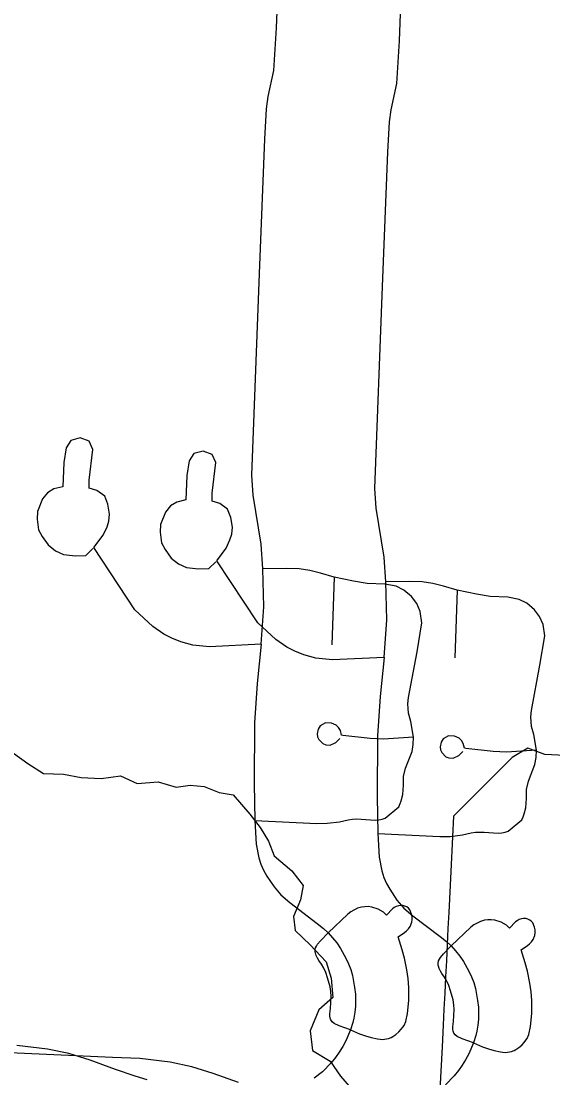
# Model space of a CAD drawing. Extents: x -38.2 to 41.9, y -4 to 24.9.
# Drawn here: x 5.806 to 6.18, y 16.76 to 17.504 of the extents above; entities that cross this region are included whole.
import ezdxf

# ---------------------------------------------------------------- set-up
doc = ezdxf.new("R2010")
doc.units = 0
for name, color, linetype in [('Default', 7, 'Continuous'), ('GM_X_Minor_River', 7, 'Continuous'), ('GM_X_State_Location', 7, 'Continuous'), ('GM_X_Township_Road', 7, 'Continuous')]:
    doc.layers.add(name, color=color, linetype=linetype)

msp = doc.modelspace()

# ---------------------------------------------------------------- linework, layer by layer
at = {"layer": 'Default'}
msp.add_lwpolyline([(6.20276, 16.9861), (6.17446, 16.98766), (6.16257, 16.99194), (6.15143, 16.98547), (6.11032, 16.94424), (6.10959, 16.92963), (6.10837, 16.90535), (6.10691, 16.87648), (6.10634, 16.86513), (6.10578, 16.85378), (6.10521, 16.84243), (6.10465, 16.83108), (6.10408, 16.81973), (6.10349, 16.80838), (6.10293, 16.79703), (6.10217, 16.7819), (6.10064, 16.75164)], dxfattribs=at)
at = {"layer": 'GM_X_Minor_River'}
msp.add_lwpolyline([(5.80084, 16.98852), (5.81106, 16.98131), (5.82204, 16.9741), (5.83604, 16.97371), (5.84854, 16.97143), (5.86254, 16.97067), (5.87616, 16.97256), (5.8879, 16.96724), (5.90266, 16.96838), (5.91515, 16.96458), (5.92499, 16.96609), (5.93483, 16.96495), (5.94543, 16.96077), (5.95527, 16.95925), (5.96701, 16.94559), (5.9742, 16.9361), (5.98026, 16.92661), (5.98405, 16.91636), (5.99655, 16.90573), (6.0045, 16.89549), (6.00261, 16.88524), (5.9977, 16.87348), (5.99884, 16.86362), (6.00944, 16.85375), (6.02081, 16.8416), (6.02422, 16.83022), (6.02536, 16.81656), (6.01552, 16.80783), (6.00948, 16.79304), (6.011, 16.77937), (6.02349, 16.77178), (6.03068, 16.76115), (6.0428, 16.74749)], dxfattribs=at)
at = {"layer": 'GM_X_State_Location'}
msp.add_line((6.11283, 17.10311), (6.11124, 17.05564), dxfattribs=at)
for points in [[(6.06037, 17.3168), (6.06403, 17.41145), (6.06522, 17.43275), (6.06631, 17.44131), (6.07033, 17.45976), (6.07217, 17.48977), (6.07427, 17.54091), (6.0742, 17.55039), (6.07187, 17.56439), (6.06909, 17.5723), (6.06491, 17.58027), (6.05969, 17.58762), (6.05354, 17.5942), (6.04861, 17.59838), (6.04064, 17.60343), (6.03643, 17.60556), (6.02764, 17.609), (6.01678, 17.61157), (5.98901, 17.6129), (5.97001, 17.61399)], [(6.0616, 17.05591), (6.06331, 17.0824), (6.06267, 17.10914), (6.06155, 17.12632), (6.05576, 17.16093), (6.05488, 17.17483), (6.06037, 17.3168)], [(6.0616, 17.05591), (6.02506, 17.05425), (6.01345, 17.05529), (6.00501, 17.05763), (5.99863, 17.06018), (5.99306, 17.06307), (5.98529, 17.06839), (5.97264, 17.08025), (5.9439, 17.12393), (5.95044, 17.13283), (5.95309, 17.13853), (5.95438, 17.14254), (5.9548, 17.14743), (5.95368, 17.15443), (5.95145, 17.16024), (5.94592, 17.16422), (5.94051, 17.16582), (5.94063, 17.17142), (5.94305, 17.19293), (5.94055, 17.19877), (5.93432, 17.20111), (5.92778, 17.19936), (5.92435, 17.1941), (5.9228, 17.18389), (5.92214, 17.16683), (5.91572, 17.16524), (5.9112, 17.16261), (5.90785, 17.15819), (5.9042, 17.14933), (5.90404, 17.14407), (5.90497, 17.13656), (5.90747, 17.13181), (5.91184, 17.12584), (5.91697, 17.12174), (5.9225, 17.11908), (5.93098, 17.11824), (5.93818, 17.1184), (5.94308, 17.12323)], [(6.16158, 16.96292), (6.16308, 16.96884), (6.16755, 16.98044), (6.16838, 16.9855), (6.16861, 16.99061), (6.16676, 17.00171), (6.1652, 17.00738), (6.16466, 17.01411), (6.16507, 17.0186), (6.17106, 17.05053), (6.17445, 17.07105), (6.17324, 17.07902), (6.17083, 17.08457), (6.16722, 17.08945), (6.16176, 17.09406), (6.15634, 17.09672), (6.14846, 17.09827), (6.13605, 17.09865), (6.12641, 17.10043), (6.11283, 17.10311), (6.10311, 17.10604), (6.09572, 17.10783), (6.08822, 17.10902), (6.07912, 17.10923), (6.06267, 17.10914)], [(6.0616, 17.05591), (6.05877, 17.02831), (6.05691, 17.00078), (6.0565, 16.95773), (6.0571, 16.93199), (6.05807, 16.91531), (6.05996, 16.90577), (6.06135, 16.90111), (6.06325, 16.89689), (6.06541, 16.89283), (6.07051, 16.88518), (6.0754, 16.87955), (6.0816, 16.87414), (6.10091, 16.85953), (6.10532, 16.85602), (6.10859, 16.85285), (6.11173, 16.84937), (6.11461, 16.84575), (6.11723, 16.84195), (6.12114, 16.8351), (6.12293, 16.83117), (6.12444, 16.82711), (6.12566, 16.82297), (6.12721, 16.81447), (6.12772, 16.80975), (6.12788, 16.80549), (6.12774, 16.80123), (6.12729, 16.797), (6.12655, 16.7928), (6.12585, 16.78986), (6.1242, 16.78462), (6.12098, 16.77688), (6.1188, 16.77279), (6.11636, 16.76886), (6.11367, 16.7651), (6.11075, 16.76151), (6.10462, 16.75512)], [(6.11901, 16.99182), (6.118, 16.99193), (6.11715, 16.99538), (6.11589, 16.99739), (6.11416, 16.99902), (6.11094, 17.00054), (6.10668, 17.00069), (6.10305, 16.99861), (6.10146, 16.99618), (6.10084, 16.99301), (6.10118, 16.99086), (6.10209, 16.9889), (6.10491, 16.98604), (6.10687, 16.9852), (6.11006, 16.98505), (6.11392, 16.98679), (6.11672, 16.98958)], [(6.16861, 16.99061), (6.14756, 16.98928), (6.1381, 16.98966), (6.11901, 16.99182)], [(6.0571, 16.93199), (6.1006, 16.92976), (6.10784, 16.92998), (6.11648, 16.93106), (6.12262, 16.93236), (6.12565, 16.93283), (6.12872, 16.93301), (6.13178, 16.9329), (6.1417, 16.93214), (6.14412, 16.93233), (6.14649, 16.93282), (6.14879, 16.93361), (6.15829, 16.94158), (6.15926, 16.94381), (6.15999, 16.94585), (6.16103, 16.95013), (6.16148, 16.9567), (6.16158, 16.96292)], [(6.1242, 16.78462), (6.13069, 16.78185), (6.13476, 16.7804), (6.13894, 16.77923), (6.14318, 16.77836), (6.14505, 16.77806), (6.14705, 16.77794), (6.14832, 16.77805), (6.15102, 16.77859), (6.15289, 16.77935), (6.15401, 16.77997), (6.1562, 16.78142), (6.15822, 16.78312), (6.16003, 16.78502), (6.16115, 16.78651), (6.16197, 16.7877), (6.16314, 16.79055), (6.1645, 16.79623), (6.16528, 16.80537), (6.16532, 16.81451), (6.16476, 16.82065), (6.16389, 16.82675), (6.16225, 16.83509), (6.16073, 16.841), (6.1579, 16.85016), (6.16222, 16.8532), (6.16374, 16.85436), (6.16507, 16.85574), (6.16618, 16.85731), (6.16743, 16.86031), (6.16766, 16.86226), (6.16758, 16.86422), (6.16719, 16.86614), (6.16599, 16.86901), (6.16501, 16.87016), (6.16381, 16.87108), (6.16246, 16.87174), (6.16101, 16.87213), (6.15951, 16.87221), (6.15801, 16.872), (6.15642, 16.87144), (6.15494, 16.8706), (6.15391, 16.86978), (6.1496, 16.86537), (6.14745, 16.86737), (6.14386, 16.86964), (6.13922, 16.87104), (6.13681, 16.87131), (6.13438, 16.87126), (6.13197, 16.87092), (6.12928, 16.87016), (6.12457, 16.8677), (6.12246, 16.86609), (6.10859, 16.85285)], [(6.1242, 16.78462), (6.11633, 16.78753), (6.11275, 16.78907), (6.11137, 16.79037), (6.11057, 16.79159), (6.11004, 16.79295), (6.10981, 16.79438), (6.10987, 16.79584), (6.11022, 16.79959), (6.11061, 16.80818), (6.11046, 16.81152), (6.11001, 16.81484), (6.10822, 16.82128), (6.10694, 16.82506), (6.1056, 16.828), (6.10398, 16.8308), (6.10205, 16.83351), (6.10099, 16.83512), (6.1002, 16.83688), (6.09969, 16.83873), (6.09956, 16.83941), (6.09951, 16.84085), (6.09975, 16.84228), (6.10029, 16.84362), (6.1011, 16.84482), (6.1032, 16.8472), (6.10859, 16.85285)], [(5.95916, 16.7568), (5.94127, 16.76321), (5.92621, 16.76787), (5.91114, 16.77108), (5.88963, 16.77354), (5.87048, 16.77441), (5.78268, 16.77842)]]:
    msp.add_lwpolyline(points, dxfattribs=at)
at = {"layer": 'GM_X_Township_Road'}
msp.add_line((6.02636, 17.1123), (6.02476, 17.06483), dxfattribs=at)
for points in [[(5.97389, 17.32599), (5.97755, 17.42064), (5.97874, 17.44193), (5.97983, 17.4505), (5.98386, 17.46895), (5.98569, 17.49896), (5.9878, 17.5501), (5.98773, 17.55958), (5.98539, 17.57358), (5.98261, 17.58149), (5.97843, 17.58946), (5.97321, 17.5968), (5.96706, 17.60339), (5.96213, 17.60757), (5.95417, 17.61262), (5.94995, 17.61475), (5.94117, 17.61819), (5.93031, 17.62076), (5.90254, 17.62209), (5.88354, 17.62318)], [(5.97513, 17.0651), (5.97683, 17.09159), (5.97619, 17.11833), (5.97508, 17.13551), (5.96928, 17.17012), (5.9684, 17.18402), (5.97389, 17.32599)], [(5.97513, 17.0651), (5.93858, 17.06344), (5.92697, 17.06448), (5.91853, 17.06682), (5.91216, 17.06937), (5.90658, 17.07226), (5.89881, 17.07758), (5.88616, 17.08944), (5.85743, 17.13312), (5.86396, 17.14202), (5.86662, 17.14772), (5.8679, 17.15173), (5.86832, 17.15662), (5.8672, 17.16362), (5.86498, 17.16943), (5.85944, 17.17341), (5.85403, 17.17501), (5.85415, 17.1806), (5.85657, 17.20212), (5.85407, 17.20796), (5.84784, 17.2103), (5.8413, 17.20855), (5.83788, 17.20329), (5.83632, 17.19308), (5.83566, 17.17602), (5.82924, 17.17443), (5.82472, 17.1718), (5.82137, 17.16738), (5.81772, 17.15852), (5.81756, 17.15326), (5.8185, 17.14575), (5.82099, 17.141), (5.82536, 17.13503), (5.83049, 17.13093), (5.83602, 17.12827), (5.8445, 17.12743), (5.8517, 17.12759), (5.8566, 17.13242)], [(6.0751, 16.97211), (6.0766, 16.97803), (6.08108, 16.98963), (6.0819, 16.99469), (6.08213, 16.9998), (6.08028, 17.0109), (6.07872, 17.01657), (6.07819, 17.0233), (6.07859, 17.02779), (6.08459, 17.05972), (6.08797, 17.08024), (6.08677, 17.08821), (6.08435, 17.09376), (6.08075, 17.09864), (6.07528, 17.10324), (6.06987, 17.10591), (6.06198, 17.10746), (6.04957, 17.10784), (6.03993, 17.10962), (6.02636, 17.1123), (6.01663, 17.11523), (6.00924, 17.11702), (6.00174, 17.11821), (5.99264, 17.11842), (5.97619, 17.11833)], [(5.97513, 17.0651), (5.97229, 17.0375), (5.97043, 17.00996), (5.97002, 16.96692), (5.97063, 16.94118), (5.97159, 16.92449), (5.97348, 16.91496), (5.97488, 16.9103), (5.97677, 16.90608), (5.97893, 16.90202), (5.98404, 16.89436), (5.98893, 16.88874), (5.99512, 16.88333), (6.01443, 16.86872), (6.01884, 16.86521), (6.02211, 16.86203), (6.02526, 16.85856), (6.02813, 16.85494), (6.03075, 16.85114), (6.03466, 16.84429), (6.03645, 16.84036), (6.03796, 16.8363), (6.03918, 16.83216), (6.04074, 16.82366), (6.04125, 16.81894), (6.04141, 16.81468), (6.04126, 16.81042), (6.04082, 16.80619), (6.04008, 16.80199), (6.03937, 16.79905), (6.03772, 16.79381), (6.0345, 16.78607), (6.03232, 16.78198), (6.02989, 16.77805), (6.0272, 16.77428), (6.02427, 16.7707), (6.01814, 16.76431), (6.01226, 16.7597)], [(6.03253, 17.00101), (6.03153, 17.00112), (6.03068, 17.00457), (6.02941, 17.00658), (6.02768, 17.00821), (6.02446, 17.00973), (6.0202, 17.00988), (6.01658, 17.0078), (6.01499, 17.00537), (6.01436, 17.0022), (6.0147, 17.00005), (6.01561, 16.99809), (6.01843, 16.99523), (6.02039, 16.99439), (6.02358, 16.99424), (6.02744, 16.99598), (6.03024, 16.99877)], [(6.08213, 16.9998), (6.06108, 16.99847), (6.05162, 16.99885), (6.03253, 17.00101)], [(5.97063, 16.94118), (6.01412, 16.93895), (6.02136, 16.93917), (6.03, 16.94025), (6.03614, 16.94155), (6.03918, 16.94202), (6.04224, 16.9422), (6.0453, 16.94209), (6.05523, 16.94133), (6.05764, 16.94152), (6.06002, 16.94201), (6.06231, 16.94279), (6.07181, 16.95077), (6.07279, 16.953), (6.07351, 16.95504), (6.07456, 16.95932), (6.075, 16.96589), (6.0751, 16.97211)], [(6.03772, 16.79381), (6.04421, 16.79104), (6.04829, 16.78959), (6.05246, 16.78842), (6.0567, 16.78754), (6.05857, 16.78725), (6.06058, 16.78713), (6.06184, 16.78724), (6.06455, 16.78777), (6.06641, 16.78854), (6.06754, 16.78916), (6.06972, 16.79061), (6.07174, 16.7923), (6.07355, 16.79421), (6.07467, 16.7957), (6.0755, 16.79689), (6.07666, 16.79974), (6.07802, 16.80542), (6.07881, 16.81456), (6.07884, 16.8237), (6.07828, 16.82984), (6.07742, 16.83594), (6.07577, 16.84428), (6.07425, 16.85019), (6.07142, 16.85935), (6.07574, 16.86239), (6.07727, 16.86354), (6.0786, 16.86493), (6.0797, 16.8665), (6.08096, 16.8695), (6.08118, 16.87145), (6.0811, 16.87341), (6.08071, 16.87533), (6.07951, 16.8782), (6.07853, 16.87935), (6.07733, 16.88027), (6.07599, 16.88093), (6.07453, 16.88132), (6.07303, 16.8814), (6.07154, 16.88119), (6.06994, 16.88063), (6.06846, 16.87979), (6.06743, 16.87897), (6.06312, 16.87456), (6.06097, 16.87656), (6.05738, 16.87882), (6.05274, 16.88023), (6.05033, 16.8805), (6.0479, 16.88045), (6.0455, 16.88011), (6.0428, 16.87935), (6.03809, 16.87689), (6.03598, 16.87528), (6.02211, 16.86203)], [(6.03772, 16.79381), (6.02985, 16.79672), (6.02628, 16.79826), (6.02489, 16.79956), (6.02409, 16.80078), (6.02357, 16.80213), (6.02333, 16.80357), (6.02339, 16.80503), (6.02374, 16.80878), (6.02413, 16.81736), (6.02398, 16.82071), (6.02353, 16.82403), (6.02174, 16.83047), (6.02047, 16.83425), (6.01912, 16.83719), (6.0175, 16.83999), (6.01557, 16.8427), (6.01451, 16.84431), (6.01372, 16.84607), (6.01321, 16.84792), (6.01308, 16.84859), (6.01303, 16.85004), (6.01328, 16.85147), (6.01381, 16.85281), (6.01462, 16.85401), (6.01673, 16.85639), (6.02211, 16.86203)], [(5.89485, 16.75858), (5.88651, 16.76115), (5.87268, 16.76599), (5.85479, 16.7724), (5.83974, 16.77706), (5.82467, 16.78027), (5.80315, 16.78273)]]:
    msp.add_lwpolyline(points, dxfattribs=at)

doc.saveas('drawing.dxf')
